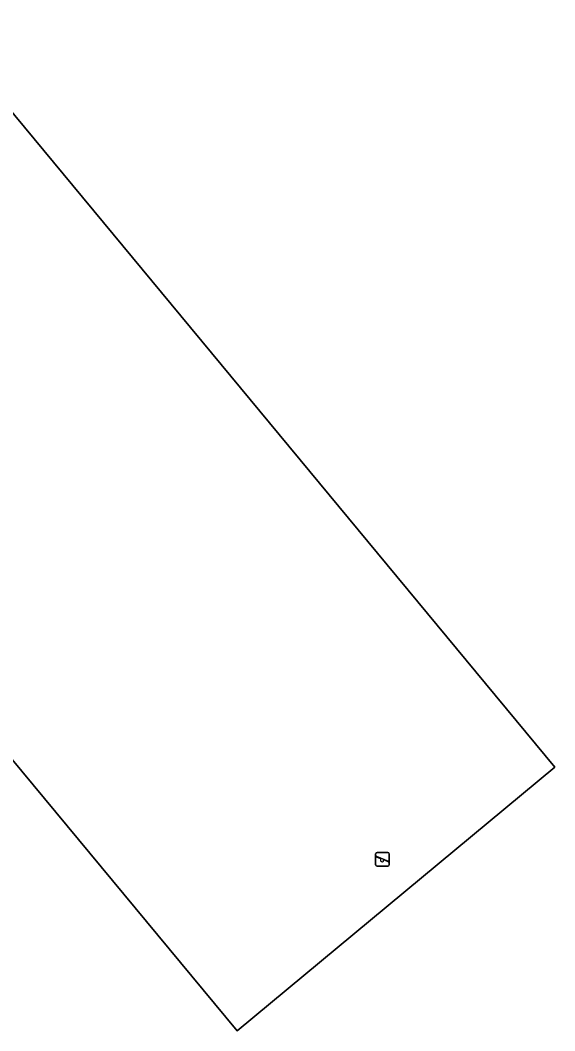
# Model space of a CAD drawing. Extents: x 159888 to 160761, y 384031 to 384750.
# Drawn here: x 160186.6 to 160225.5, y 384262 to 384335.4 of the extents above; entities that cross this region are included whole.
import ezdxf

# ---------------------------------------------------------------- set-up
doc = ezdxf.new("R2010")
doc.units = 0
doc.layers.add('IMGEO_Groenvoorziening', color=7, linetype='Continuous')
doc.layers.add('IMGEO_Speelvoorziening', color=7, linetype='Continuous')

msp = doc.modelspace()

# ---------------------------------------------------------------- linework, layer by layer
at = {"layer": 'IMGEO_Groenvoorziening'}
for points in [[(160225.483, 384281.162), (160180.467, 384335.413), (160157.087, 384316.609), (160202.397, 384262.004)], [(160225.483, 384281.162), (160202.397, 384262.004), (160157.087, 384316.609), (160180.467, 384335.413)]]:
    msp.add_lwpolyline(points, close=True, dxfattribs=at)
at = {"layer": 'IMGEO_Speelvoorziening'}
for p, q in [((160212.465, 384274.063), (160212.465, 384274.863)), ((160212.465, 384274.863), (160212.465, 384274.063)), ((160212.565, 384274.963), (160213.355, 384274.963)), ((160213.355, 384274.963), (160212.565, 384274.963)), ((160213.455, 384274.863), (160213.455, 384274.063)), ((160213.455, 384274.063), (160213.455, 384274.863)), ((160212.848, 384274.491), (160212.509, 384274.628)), ((160212.534, 384274.688), (160213.41, 384274.335)), ((160213.386, 384274.275), (160213.046, 384274.412)), ((160213.355, 384273.963), (160212.565, 384273.963)), ((160212.565, 384273.963), (160213.355, 384273.963))]:
    msp.add_line(p, q, dxfattribs=at)
for centre, radius, start, end in [((160212.565, 384274.863), 0.1, 90, 180), ((160212.565, 384274.863), 0.1, 90, 180), ((160213.355, 384274.863), 0.1, 0, 90), ((160213.355, 384274.863), 0.1, 360, 90), ((160212.522, 384274.658), 0.0327, 68.07798, 248.07798), ((160212.927, 384274.401), 0.12, 130.99278, 5.16318), ((160213.398, 384274.305), 0.0327, 248.07798, 68.07798), ((160212.565, 384274.063), 0.1, 180, 270), ((160212.565, 384274.063), 0.1, 180, 270), ((160213.355, 384274.063), 0.1, 270, 0), ((160213.355, 384274.063), 0.1, 270, 0)]:
    msp.add_arc(centre, radius, start, end, dxfattribs=at)

doc.saveas('drawing.dxf')
